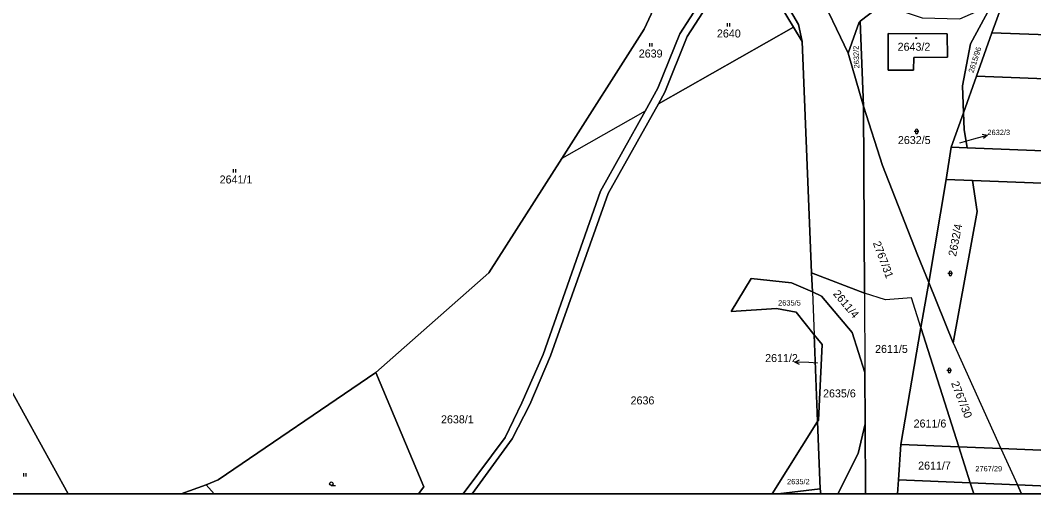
# Model space of a CAD drawing. Extents: x -596024 to -594475, y -1163820 to -1161957.
# Drawn here: x -595379.8 to -595164.4, y -1163820.2 to -1163719.5 of the extents above; entities that cross this region are included whole.
import ezdxf

# ---------------------------------------------------------------- set-up
doc = ezdxf.new("R2010")
doc.units = 0
for name, color, linetype in [('Level 1', 7, 'Continuous'), ('Level 4', 7, 'Continuous'), ('Level 5', 7, 'Continuous'), ('Level 57', 7, 'Continuous'), ('Level 60', 7, 'Continuous'), ('Vrstva 60', 7, 'Continuous'), ('Vrstva 63', 7, 'Continuous')]:
    doc.layers.add(name, color=color, linetype=linetype)

msp = doc.modelspace()

# ---------------------------------------------------------------- linework, layer by layer
at = {"layer": 'Level 1'}
for p, q in [((-595381.74, -1163798.14), (-595369.6, -1163820.23)), ((-595219.99, -1163820.23), (-595210.35, -1163804.87)), ((-595200.23, -1163805.34), (-595200.16, -1163820.23)), ((-595171.38, -1163810.61), (-594941.03, -1163820.23)), ((-595193.4, -1163820.23), (-595193.18, -1163817.24)), ((-595177.92, -1163817.91), (-595177.18, -1163820.23)), ((-595345.57, -1163820.23), (-595340.24, -1163818.33)), ((-595338.54, -1163820.23), (-595340.24, -1163818.33)), ((-595209.77, -1163819.17), (-595218.74, -1163820.23)), ((-595209.66, -1163820.23), (-595209.77, -1163819.17)), ((-595167.87, -1163818.34), (-595167.01, -1163820.23)), ((-595167.87, -1163818.34), (-595124.58, -1163820.23))]:
    msp.add_line(p, q, dxfattribs=at)
for points in [[(-595166.98, -1163704.63), (-595173.34, -1163722.2)], [(-595240.24, -1163706.4), (-595247.2, -1163721.36), (-595264.69, -1163748.88)], [(-595213.61, -1163724.02), (-595214.4, -1163720.37), (-595221.1, -1163708.84)], [(-595247.01, -1163738.85), (-595244.27, -1163733.94), (-595239.63, -1163722.35), (-595233.05, -1163712.09)], [(-595231.37, -1163712.63), (-595238.05, -1163722.98), (-595242.79, -1163734.77), (-595244.17, -1163737.25)], [(-595203.87, -1163726.53), (-595210.41, -1163712.65)], [(-595179.34, -1163739.16), (-595179.57, -1163733.47), (-595177.88, -1163724.52), (-595173.77, -1163716.95), (-595172.04, -1163713.21)], [(-595217.84, -1163717), (-595215.45, -1163720.97)], [(-595195.82, -1163716.42), (-595197.76, -1163716.98), (-595201.3, -1163719.71)], [(-595244.17, -1163737.25), (-595215.45, -1163720.97)], [(-595215.45, -1163720.97), (-595213.61, -1163724.02)], [(-595203.87, -1163726.53), (-595201.52, -1163719.88), (-595201.3, -1163719.71)], [(-595200.58, -1163737.79), (-595201.3, -1163719.71)], [(-595195.34, -1163730.11), (-595195.38, -1163722.3), (-595182.81, -1163722.41), (-595182.76, -1163727.32), (-595189.88, -1163727.43), (-595189.94, -1163730.08), (-595195.34, -1163730.11)], [(-595176.58, -1163731.36), (-595173.34, -1163722.2)], [(-595173.34, -1163722.2), (-594897.48, -1163732.08)], [(-595213.61, -1163724.02), (-595211.62, -1163773.26)], [(-595203.87, -1163726.53), (-595200.58, -1163737.79)], [(-595179.34, -1163739.16), (-595176.58, -1163731.36)], [(-595176.58, -1163731.36), (-594897.72, -1163742.15)], [(-595244.17, -1163737.25), (-595254.86, -1163756.38), (-595267.07, -1163790.9), (-595271.5, -1163801.23), (-595275.24, -1163808.56), (-595283.77, -1163820.23)], [(-595186.74, -1163775.31), (-595189.12, -1163769.4), (-595196.56, -1163750.38), (-595200.58, -1163737.79)], [(-595200.37, -1163777.55), (-595200.58, -1163737.79)], [(-595285.65, -1163820.23), (-595276.75, -1163808.24), (-595273.16, -1163800.88), (-595268.64, -1163790.57), (-595256.46, -1163755.82), (-595247.01, -1163738.85)], [(-595247.01, -1163738.85), (-595264.69, -1163748.88)], [(-595181.93, -1163746.49), (-595179.34, -1163739.16)], [(-595178.58, -1163746.62), (-595179.19, -1163742.77), (-595179.34, -1163739.16)], [(-595181.93, -1163746.49), (-595182.99, -1163753.38)], [(-595178.58, -1163746.62), (-595181.93, -1163746.49)], [(-594898.1, -1163757.7), (-595178.58, -1163746.62)], [(-595304.18, -1163794.41), (-595280.19, -1163773.26), (-595264.69, -1163748.88)], [(-595182.99, -1163753.38), (-595186.74, -1163775.31)], [(-595182.99, -1163753.38), (-595177.46, -1163753.59)], [(-595181.57, -1163788.15), (-595176.41, -1163760.21), (-595177.46, -1163753.59)], [(-595177.46, -1163753.59), (-594895.57, -1163764.46)], [(-595211.46, -1163777.3), (-595215.92, -1163775.33), (-595224.47, -1163774.45), (-595228.71, -1163781.45), (-595219.05, -1163780.79), (-595214.92, -1163781.63), (-595211.09, -1163786.39)], [(-595211.62, -1163773.26), (-595211.46, -1163777.3)], [(-595200.37, -1163777.55), (-595211.62, -1163773.26)], [(-595211.46, -1163777.3), (-595209.52, -1163778.16), (-595203.01, -1163785.9), (-595200.29, -1163794.44)], [(-595211.46, -1163777.3), (-595211.09, -1163786.39)], [(-595186.74, -1163775.31), (-595188.38, -1163784.89)], [(-595181.57, -1163788.15), (-595186.74, -1163775.31)], [(-595188.38, -1163784.89), (-595190.4, -1163778.52), (-595195.93, -1163778.97), (-595200.37, -1163777.55)], [(-595200.37, -1163777.55), (-595200.29, -1163794.44)], [(-595188.38, -1163784.89), (-595192.63, -1163809.72)], [(-595188.38, -1163784.89), (-595180.35, -1163810.23)], [(-595211.09, -1163786.39), (-595210.35, -1163804.87)], [(-595210.35, -1163804.87), (-595210.18, -1163804.6), (-595209.4, -1163788.5), (-595211.09, -1163786.39)], [(-595181.57, -1163788.15), (-595171.38, -1163810.61)], [(-595340.24, -1163818.33), (-595337.68, -1163817.3), (-595304.18, -1163794.41)], [(-595295.14, -1163820.23), (-595293.99, -1163818.79), (-595304.18, -1163794.41)], [(-595200.29, -1163794.44), (-595200.23, -1163805.34)], [(-595210.35, -1163804.87), (-595209.77, -1163819.17)], [(-595200.23, -1163805.34), (-595201.75, -1163811.67), (-595206.04, -1163820.23)], [(-595192.63, -1163809.72), (-595193.18, -1163817.24)], [(-595192.63, -1163809.72), (-595180.35, -1163810.23)], [(-595180.35, -1163810.23), (-595171.38, -1163810.61)], [(-595180.35, -1163810.23), (-595177.92, -1163817.91)], [(-595171.38, -1163810.61), (-595167.87, -1163818.34)], [(-595193.18, -1163817.24), (-595177.92, -1163817.91)], [(-595177.92, -1163817.91), (-595167.87, -1163818.34)]]:
    msp.add_lwpolyline(points, dxfattribs=at)
at = {"layer": 'Level 5'}
for p, q in [((-595229.46, -1163720.83), (-595229.46, -1163720.08)), ((-595228.96, -1163720.83), (-595228.96, -1163720.08)), ((-595246.02, -1163725.09), (-595246.02, -1163724.34)), ((-595245.52, -1163725.09), (-595245.52, -1163724.34)), ((-595189.55, -1163742.88), (-595189.55, -1163743.38)), ((-595189.05, -1163742.88), (-595189.05, -1163743.38)), ((-595189.3, -1163743.13), (-595189.8, -1163743.13)), ((-595188.8, -1163743.13), (-595189.3, -1163743.13)), ((-595334.45, -1163751.9), (-595334.45, -1163751.14)), ((-595333.95, -1163751.9), (-595333.95, -1163751.14)), ((-595182.16, -1163773.35), (-595182.66, -1163773.35)), ((-595182.41, -1163773.1), (-595182.41, -1163773.6)), ((-595181.66, -1163773.35), (-595182.16, -1163773.35)), ((-595181.91, -1163773.1), (-595181.91, -1163773.6)), ((-595182.36, -1163793.99), (-595182.86, -1163793.99)), ((-595182.61, -1163793.74), (-595182.61, -1163794.24)), ((-595181.86, -1163793.99), (-595182.36, -1163793.99)), ((-595182.11, -1163793.74), (-595182.11, -1163794.24)), ((-595379.01, -1163816.58), (-595379.01, -1163815.83)), ((-595378.51, -1163816.58), (-595378.51, -1163815.83)), ((-595313.66, -1163818.47), (-595312.79, -1163818.47))]:
    msp.add_line(p, q, dxfattribs=at)
for centre, radius in [((-595189.4, -1163723.28), 0.09), ((-595189.4, -1163723.28), 0.0521), ((-595313.66, -1163818.09), 0.375)]:
    msp.add_circle(centre, radius, dxfattribs=at)
for centre, start, end in [((-595189.3, -1163742.88), 0, 180), ((-595189.3, -1163743.38), 180, 0), ((-595182.16, -1163773.1), 0, 180), ((-595182.16, -1163773.6), 180, 0), ((-595182.36, -1163793.74), 0, 180), ((-595182.36, -1163794.24), 180, 0)]:
    msp.add_arc(centre, 0.25, start, end, dxfattribs=at)
at = {"layer": 'Level 57'}
for p, q in [((-595180.1, -1163745.54), (-595177.15, -1163744.72)), ((-595177.15, -1163744.72), (-595174.26, -1163743.92)), ((-595212.18, -1163792.34), (-595215.18, -1163792.21)), ((-595210.38, -1163792.42), (-595212.18, -1163792.34))]:
    msp.add_line(p, q, dxfattribs=at)
for points in [[(-595175.36, -1163743.71), (-595174.26, -1163743.92), (-595175.09, -1163744.67)], [(-595214.2, -1163792.75), (-595215.18, -1163792.21), (-595214.16, -1163791.75)]]:
    msp.add_lwpolyline(points, dxfattribs=at)
at = {"layer": 'Level 60'}
for points in [[(-595278.84, -1163535.16), (-595267.22, -1163564.9), (-595255.17, -1163595.6), (-595252.58, -1163601.08), (-595247.76, -1163612.28), (-595235.73, -1163636.36), (-595215.44, -1163701.96), (-595210.41, -1163712.65), (-595203.87, -1163726.53), (-595200.58, -1163737.79), (-595200.37, -1163777.55), (-595211.62, -1163773.26), (-595213.61, -1163724.02), (-595214.4, -1163720.37), (-595221.1, -1163708.84), (-595231.57, -1163682.78), (-595242.55, -1163662.42), (-595245.73, -1163648.48), (-595244.21, -1163646.67), (-595248.3, -1163634.31), (-595256.09, -1163611.82), (-595263.83, -1163597.48), (-595270.51, -1163577.85), (-595285.59, -1163533.45)], [(-595197.76, -1163716.98), (-595201.3, -1163719.71), (-595201.52, -1163719.88), (-595203.87, -1163726.53), (-595210.41, -1163712.65)]]:
    msp.add_lwpolyline(points, dxfattribs=at)
for points in [[(-595236.44, -1163703.75), (-595235.71, -1163711.23), (-595233.05, -1163712.09), (-595239.63, -1163722.35), (-595244.27, -1163733.94), (-595247.01, -1163738.85), (-595264.69, -1163748.88), (-595247.2, -1163721.36), (-595240.24, -1163706.4), (-595238.33, -1163701.88)], [(-595173.34, -1163722.2), (-595176.58, -1163731.36), (-595179.34, -1163739.16), (-595179.57, -1163733.47), (-595177.88, -1163724.52), (-595173.77, -1163716.95), (-595172.04, -1163713.21), (-595166.98, -1163704.63)], [(-594897.48, -1163732.08), (-595173.34, -1163722.2), (-595166.98, -1163704.63), (-594897.04, -1163714.39)], [(-595217.84, -1163717), (-595221.1, -1163708.84), (-595214.4, -1163720.37), (-595213.61, -1163724.02), (-595215.45, -1163720.97)], [(-595242.79, -1163734.77), (-595238.05, -1163722.98), (-595231.37, -1163712.63), (-595217.84, -1163717), (-595215.45, -1163720.97), (-595244.17, -1163737.25)], [(-595181.93, -1163746.49), (-595182.99, -1163753.38), (-595186.74, -1163775.31), (-595189.12, -1163769.4), (-595196.56, -1163750.38), (-595200.58, -1163737.79), (-595201.3, -1163719.71), (-595197.76, -1163716.98), (-595195.82, -1163716.42), (-595188.1, -1163718.98), (-595180.1, -1163719.21), (-595174.45, -1163716.71), (-595172.04, -1163713.21), (-595173.77, -1163716.95), (-595177.88, -1163724.52), (-595179.57, -1163733.47), (-595179.34, -1163739.16)], [(-595203.87, -1163726.53), (-595201.52, -1163719.88), (-595201.3, -1163719.71), (-595200.58, -1163737.79)], [(-595195.38, -1163722.3), (-595195.34, -1163730.11), (-595189.94, -1163730.08), (-595189.88, -1163727.43), (-595182.76, -1163727.32), (-595182.81, -1163722.41)], [(-595195.34, -1163730.11), (-595195.38, -1163722.3), (-595182.81, -1163722.41), (-595182.76, -1163727.32), (-595189.88, -1163727.43), (-595189.94, -1163730.08)], [(-595173.34, -1163722.2), (-594897.48, -1163732.08), (-594895.37, -1163732.16), (-594895.46, -1163742.25), (-594897.72, -1163742.15), (-595176.58, -1163731.36)], [(-594897.72, -1163742.15), (-594898.1, -1163757.7), (-595178.58, -1163746.62), (-595179.19, -1163742.77), (-595179.34, -1163739.16), (-595176.58, -1163731.36)], [(-595200.37, -1163777.55), (-595200.58, -1163737.79), (-595196.56, -1163750.38), (-595189.12, -1163769.4), (-595186.74, -1163775.31), (-595188.38, -1163784.89), (-595190.4, -1163778.52), (-595195.93, -1163778.97)], [(-595178.58, -1163746.62), (-595181.93, -1163746.49), (-595179.34, -1163739.16), (-595179.19, -1163742.77)], [(-595182.99, -1163753.38), (-595181.93, -1163746.49), (-595178.58, -1163746.62), (-594898.1, -1163757.7), (-594895.59, -1163757.8), (-594895.57, -1163764.46), (-595177.46, -1163753.59)], [(-595176.41, -1163760.21), (-595181.57, -1163788.15), (-595186.74, -1163775.31), (-595182.99, -1163753.38), (-595177.46, -1163753.59)], [(-595228.71, -1163781.45), (-595224.47, -1163774.45), (-595215.92, -1163775.33), (-595211.46, -1163777.3), (-595211.09, -1163786.39), (-595214.92, -1163781.63), (-595219.05, -1163780.79)], [(-595203.01, -1163785.9), (-595209.52, -1163778.16), (-595211.46, -1163777.3), (-595211.62, -1163773.26), (-595200.37, -1163777.55), (-595200.29, -1163794.44)], [(-595181.57, -1163788.15), (-595171.38, -1163810.61), (-595180.35, -1163810.23), (-595188.38, -1163784.89), (-595186.74, -1163775.31)], [(-595180.35, -1163810.23), (-595192.63, -1163809.72), (-595188.38, -1163784.89)], [(-595209.4, -1163788.5), (-595210.18, -1163804.6), (-595210.35, -1163804.87), (-595211.09, -1163786.39)], [(-595193.18, -1163817.24), (-595192.63, -1163809.72), (-595180.35, -1163810.23), (-595177.92, -1163817.91)], [(-595167.87, -1163818.34), (-595177.92, -1163817.91), (-595180.35, -1163810.23), (-595171.38, -1163810.61)]]:
    msp.add_lwpolyline(points, close=True, dxfattribs=at)
at = {"layer": 'Vrstva 60'}
msp.add_lwpolyline([(-595381.74, -1163798.14), (-595369.6, -1163820.23), (-595345.57, -1163820.23), (-595340.24, -1163818.33), (-595337.68, -1163817.3), (-595304.18, -1163794.41), (-595280.19, -1163773.26), (-595264.69, -1163748.88), (-595247.2, -1163721.36), (-595240.24, -1163706.4), (-595250.32, -1163697.46), (-595286.99, -1163697.78), (-595339.06, -1163693.11), (-595371.03, -1163694.56), (-595408.51, -1163693.27)], dxfattribs=at)
for points in [[(-595285.65, -1163820.23), (-595283.77, -1163820.23), (-595275.24, -1163808.56), (-595271.5, -1163801.23), (-595267.07, -1163790.9), (-595254.86, -1163756.38), (-595244.17, -1163737.25), (-595242.79, -1163734.77), (-595238.05, -1163722.98), (-595231.37, -1163712.63), (-595233.05, -1163712.09), (-595239.63, -1163722.35), (-595244.27, -1163733.94), (-595247.01, -1163738.85), (-595256.46, -1163755.82), (-595268.64, -1163790.57), (-595273.16, -1163800.88), (-595276.75, -1163808.24)], [(-595283.77, -1163820.23), (-595219.99, -1163820.23), (-595210.35, -1163804.87), (-595211.09, -1163786.39), (-595214.92, -1163781.63), (-595219.05, -1163780.79), (-595228.71, -1163781.45), (-595224.47, -1163774.45), (-595215.92, -1163775.33), (-595211.46, -1163777.3), (-595211.62, -1163773.26), (-595213.61, -1163724.02), (-595215.45, -1163720.97), (-595244.17, -1163737.25), (-595254.86, -1163756.38), (-595267.07, -1163790.9), (-595271.5, -1163801.23), (-595275.24, -1163808.56)], [(-595295.14, -1163820.23), (-595285.65, -1163820.23), (-595276.75, -1163808.24), (-595273.16, -1163800.88), (-595268.64, -1163790.57), (-595256.46, -1163755.82), (-595247.01, -1163738.85), (-595264.69, -1163748.88), (-595280.19, -1163773.26), (-595304.18, -1163794.41), (-595293.99, -1163818.79)], [(-594941.03, -1163820.23), (-594895.48, -1163820.23), (-594894.71, -1163787.59), (-594895.52, -1163787.56), (-594895.57, -1163764.46), (-595177.46, -1163753.59), (-595176.41, -1163760.21), (-595181.57, -1163788.15), (-595171.38, -1163810.61)], [(-595209.66, -1163820.23), (-595206.04, -1163820.23), (-595201.75, -1163811.67), (-595200.23, -1163805.34), (-595200.29, -1163794.44), (-595203.01, -1163785.9), (-595209.52, -1163778.16), (-595211.46, -1163777.3), (-595211.09, -1163786.39), (-595209.4, -1163788.5), (-595210.18, -1163804.6), (-595210.35, -1163804.87), (-595209.77, -1163819.17)], [(-595200.16, -1163820.23), (-595193.4, -1163820.23), (-595193.18, -1163817.24), (-595192.63, -1163809.72), (-595188.38, -1163784.89), (-595190.4, -1163778.52), (-595195.93, -1163778.97), (-595200.37, -1163777.55), (-595200.29, -1163794.44), (-595200.23, -1163805.34)], [(-595338.54, -1163820.23), (-595295.14, -1163820.23), (-595293.99, -1163818.79), (-595304.18, -1163794.41), (-595337.68, -1163817.3), (-595340.24, -1163818.33)], [(-595384.86, -1163820.23), (-595369.6, -1163820.23), (-595381.74, -1163798.14), (-595387.17, -1163804.02)], [(-595219.99, -1163820.23), (-595218.74, -1163820.23), (-595209.77, -1163819.17), (-595210.35, -1163804.87)], [(-595206.04, -1163820.23), (-595200.16, -1163820.23), (-595200.23, -1163805.34), (-595201.75, -1163811.67)], [(-595124.58, -1163820.23), (-594941.03, -1163820.23), (-595171.38, -1163810.61), (-595167.87, -1163818.34)], [(-595193.4, -1163820.23), (-595177.18, -1163820.23), (-595177.92, -1163817.91), (-595193.18, -1163817.24)], [(-595177.18, -1163820.23), (-595167.01, -1163820.23), (-595167.87, -1163818.34), (-595177.92, -1163817.91)], [(-595345.57, -1163820.23), (-595338.54, -1163820.23), (-595340.24, -1163818.33)], [(-595218.74, -1163820.23), (-595209.66, -1163820.23), (-595209.77, -1163819.17)], [(-595167.01, -1163820.23), (-595124.58, -1163820.23), (-595167.87, -1163818.34)]]:
    msp.add_lwpolyline(points, close=True, dxfattribs=at)
at = {"layer": 'Vrstva 63'}
msp.add_lwpolyline([(-594475.47, -1163820.23), (-596024.42, -1163820.23), (-596024.42, -1161956.88), (-594475.47, -1161956.88)], close=True, dxfattribs=at)

# ---------------------------------------------------------------- texts
at = {"layer": 'Level 4'}
for s, height, p in [('2640', 1.7, (-595231.73, -1163723.16)), ('2643/2', 1.7, (-595193.34, -1163725.98)), ('2639', 1.7, (-595248.34, -1163727.42)), ('2632/5', 1.7, (-595193.28, -1163745.83)), ('2632/3', 0.1, (-595180.1, -1163745.54)), ('2641/1', 1.7, (-595337.39, -1163754.22)), ('2635/5', 1.14, (-595218.73, -1163780.19)), ('2611/5', 1.7, (-595198.13, -1163790.27)), ('2611/2', 0.1, (-595210.38, -1163792.42)), ('2635/6', 1.7, (-595209.18, -1163799.73)), ('2636', 1.7, (-595250.08, -1163801.22)), ('2638/1', 1.7, (-595290.36, -1163805.25)), ('2611/6', 1.7, (-595189.94, -1163806.14)), ('2611/7', 1.7, (-595188.98, -1163815.09)), ('2767/29', 1.14, (-595176.82, -1163815.46)), ('2635/2', 1.14, (-595216.84, -1163818.21))]:
    msp.add_text(s, height=height, dxfattribs=at).set_placement(p)
for s, height, rotation, p in [('2632/2', 1.14, 92.1081, (-595201.47, -1163729.71)), ('2615/96', 1.14, 72.4646, (-595177.24, -1163730.8)), ('2632/4', 1.7, 78.7775, (-595180.94, -1163769.84)), ('2767/31', 1.7, 290.556, (-595198.63, -1163766.87)), ('2611/4', 1.7, 310.0667, (-595207.17, -1163777.74)), ('2767/30', 1.7, 291.4543, (-595182.02, -1163796.68))]:
    msp.add_text(s, height=height, rotation=rotation, dxfattribs=at).set_placement(p)
at = {"layer": 'Level 57'}
for s, height, p in [('2632/3', 1.14, (-595174.26, -1163743.92)), ('2611/2', 1.7, (-595221.49, -1163792.21))]:
    msp.add_text(s, height=height, dxfattribs=at).set_placement(p)

doc.saveas('drawing.dxf')
